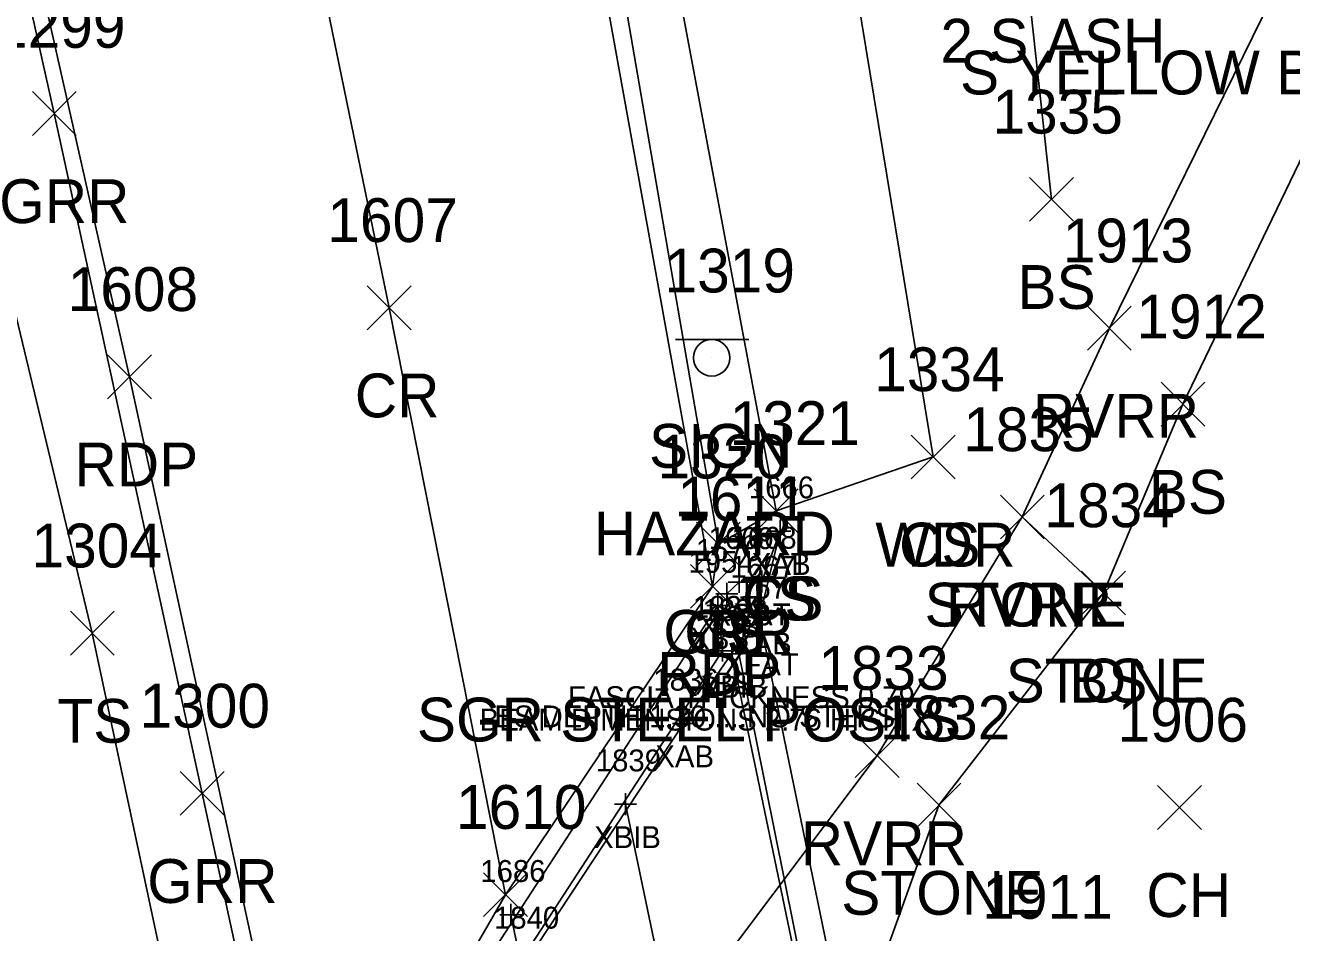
# Model space of a CAD drawing. Extents: x 1545627 to 1546562, y 571176 to 576667.
# Drawn here: x 1546091.3 to 1546149, y 572173.2 to 572214.6 of the extents above; entities that cross this region are included whole.
import ezdxf

# ---------------------------------------------------------------- set-up
doc = ezdxf.new("R2010")
doc.units = 0
for name, color, linetype in [('B_A', 7, 'Continuous'), ('B_C', 7, 'Continuous'), ('B_I', 7, 'Continuous'), ('B_TIC', 7, 'Continuous'), ('BB', 7, 'Continuous'), ('BDC', 7, 'Continuous'), ('BELB', 7, 'Continuous'), ('BF', 7, 'Continuous'), ('BSE', 7, 'Continuous'), ('BSUBM', 7, 'Continuous'), ('L_A', 7, 'Continuous'), ('L_C', 7, 'Continuous'), ('L_I', 7, 'Continuous'), ('L_TIC', 7, 'Continuous'), ('LASF', 7, 'Continuous'), ('LAWA', 7, 'Continuous'), ('LAWE', 7, 'Continuous'), ('LELB', 7, 'Continuous'), ('P_A', 7, 'Continuous'), ('P_I', 7, 'Continuous'), ('P_TIC', 7, 'Continuous'), ('PET', 7, 'Continuous'), ('PRC', 7, 'Continuous'), ('R_A', 7, 'Continuous'), ('R_C', 7, 'Continuous'), ('R_I', 7, 'Continuous'), ('R_TIC', 7, 'Continuous'), ('RGR', 7, 'Continuous'), ('S_A', 7, 'Continuous'), ('S_C', 7, 'Continuous'), ('S_I', 7, 'Continuous'), ('SSGN', 7, 'Continuous')]:
    doc.layers.add(name, color=color, linetype=linetype)

msp = doc.modelspace()

# ---------------------------------------------------------------- linework, layer by layer
at = {"layer": 'B_TIC'}
for p, q in [((1546125.713, 572191.502), (1546125.788, 572191.502)), ((1546125.713, 572191.502), (1546125.788, 572191.502)), ((1546123.853, 572189.186), (1546123.929, 572189.186)), ((1546124.887, 572189.206), (1546124.962, 572189.206)), ((1546123.29, 572188.645), (1546123.366, 572188.645)), ((1546122.88, 572188.107), (1546122.956, 572188.107)), ((1546124.848, 572187.88), (1546124.923, 572187.88)), ((1546124.891, 572186.931), (1546124.966, 572186.931)), ((1546123.086, 572186.052), (1546123.162, 572186.052)), ((1546123.517, 572185.906), (1546123.593, 572185.906)), ((1546121.306, 572182.729), (1546121.382, 572182.729)), ((1546118.661, 572179.044), (1546118.736, 572179.044)), ((1546113.44, 572173.998), (1546113.515, 572173.998))]:
    msp.add_line(p, q, dxfattribs=at)
for points in [[(1546125.709, 572191.002), (1546125.709, 572192.002)], [(1546125.709, 572191.002), (1546125.709, 572192.002)], [(1546125.209, 572191.502), (1546126.209, 572191.502)], [(1546125.209, 572191.502), (1546126.209, 572191.502)], [(1546123.85, 572188.686), (1546123.85, 572189.686)], [(1546124.883, 572188.706), (1546124.883, 572189.706)], [(1546123.287, 572188.145), (1546123.287, 572189.145)], [(1546123.35, 572189.186), (1546124.35, 572189.186)], [(1546124.383, 572189.206), (1546125.383, 572189.206)], [(1546122.787, 572188.645), (1546123.787, 572188.645)], [(1546122.877, 572187.607), (1546122.877, 572188.607)], [(1546124.844, 572187.38), (1546124.844, 572188.38)], [(1546122.377, 572188.107), (1546123.377, 572188.107)], [(1546124.344, 572187.88), (1546125.344, 572187.88)], [(1546124.887, 572186.431), (1546124.887, 572187.431)], [(1546123.083, 572185.552), (1546123.083, 572186.552)], [(1546124.387, 572186.931), (1546125.387, 572186.931)], [(1546122.583, 572186.052), (1546123.583, 572186.052)], [(1546123.514, 572185.406), (1546123.514, 572186.406)], [(1546123.014, 572185.906), (1546124.014, 572185.906)], [(1546121.303, 572182.229), (1546121.303, 572183.229)], [(1546120.803, 572182.729), (1546121.803, 572182.729)], [(1546118.157, 572179.044), (1546119.157, 572179.044)], [(1546118.657, 572178.544), (1546118.657, 572179.544)], [(1546113.436, 572173.498), (1546113.436, 572174.498)], [(1546112.936, 572173.998), (1546113.936, 572173.998)]]:
    msp.add_lwpolyline(points, dxfattribs=at)
at = {"layer": 'BB'}
for points in [[(1546123.514, 572185.906), (1546137.376, 572119.358)], [(1546118.657, 572179.044), (1546132.606, 572112.259)]]:
    msp.add_lwpolyline(points, dxfattribs=at)
at = {"layer": 'BDC'}
msp.add_lwpolyline([(1546123.85, 572189.186), (1546123.287, 572188.645), (1546130.285, 572153.832), (1546137.321, 572120.602), (1546138.247, 572120.568)], dxfattribs=at)
at = {"layer": 'BELB'}
msp.add_lwpolyline([(1546127.905, 572104.867), (1546119.742, 572143.627), (1546113.436, 572173.998)], dxfattribs=at)
at = {"layer": 'BF'}
msp.add_lwpolyline([(1546124.887, 572186.931), (1546131.721, 572153.73), (1546138.118, 572122.384)], dxfattribs=at)
at = {"layer": 'BSE'}
for points in [[(1546123.083, 572186.052), (1546104.225, 572157.043), (1546103.901, 572158.918), (1546122.877, 572188.107)], [(1546122.877, 572188.107), (1546123.083, 572186.052)]]:
    msp.add_lwpolyline(points, dxfattribs=at)
at = {"layer": 'BSUBM'}
for points in [[(1546125.709, 572191.502), (1546124.844, 572187.88), (1546121.303, 572182.729), (1546107.934, 572162.451)], [(1546125.709, 572191.502), (1546124.883, 572189.206)]]:
    msp.add_lwpolyline(points, dxfattribs=at)
at = {"layer": 'L_TIC'}
for points in [[(1546137.092, 572205.647), (1546139.092, 572207.647)], [(1546139.092, 572205.647), (1546137.092, 572207.647)], [(1546139.729, 572199.768), (1546141.729, 572201.768)], [(1546141.729, 572199.768), (1546139.729, 572201.768)], [(1546143.086, 572196.302), (1546145.086, 572198.302)], [(1546145.086, 572196.302), (1546143.086, 572198.302)], [(1546131.696, 572193.892), (1546133.696, 572195.892)], [(1546133.696, 572193.892), (1546131.696, 572195.892)], [(1546131.696, 572193.892), (1546133.696, 572195.892)], [(1546133.696, 572193.892), (1546131.696, 572195.892)], [(1546124.533, 572191.436), (1546126.533, 572193.436)], [(1546126.533, 572191.436), (1546124.533, 572193.436)], [(1546124.533, 572191.436), (1546126.533, 572193.436)], [(1546126.533, 572191.436), (1546124.533, 572193.436)], [(1546135.759, 572191.153), (1546137.759, 572193.153)], [(1546137.759, 572191.153), (1546135.759, 572193.153)], [(1546135.759, 572191.153), (1546137.759, 572193.153)], [(1546137.759, 572191.153), (1546135.759, 572193.153)], [(1546121.896, 572189.91), (1546123.896, 572191.91)], [(1546123.896, 572189.91), (1546121.896, 572191.91)], [(1546139.457, 572187.687), (1546141.457, 572189.687)], [(1546141.457, 572187.687), (1546139.457, 572189.687)], [(1546139.457, 572187.687), (1546141.457, 572189.687)], [(1546141.457, 572187.687), (1546139.457, 572189.687)], [(1546093.344, 572185.85), (1546095.344, 572187.85)], [(1546095.344, 572185.85), (1546093.344, 572187.85)], [(1546129.143, 572180.263), (1546131.143, 572182.263)], [(1546131.143, 572180.263), (1546129.143, 572182.263)], [(1546131.956, 572178.003), (1546133.956, 572180.003)], [(1546133.956, 572178.003), (1546131.956, 572180.003)], [(1546142.928, 572177.9), (1546144.928, 572179.9)], [(1546144.928, 572177.9), (1546142.928, 572179.9)]]:
    msp.add_lwpolyline(points, dxfattribs=at)
at = {"layer": 'LASF'}
msp.add_lwpolyline([(1546074.317, 572074.312), (1546083.898, 572101.982), (1546094.969, 572121.224), (1546104.126, 572137.177), (1546113.296, 572144.226), (1546125.844, 572159.216), (1546132.956, 572179.003), (1546140.457, 572188.687), (1546136.759, 572192.153)], dxfattribs=at)
at = {"layer": 'LAWA'}
msp.add_lwpolyline([(1546132.696, 572194.892), (1546123.453, 572251.154), (1546111.937, 572304.897), (1546099.961, 572374.277), (1546086.111, 572421.028), (1546079.849, 572451.625), (1546071.905, 572496.172), (1546064.394, 572527.582), (1546058.594, 572548.653), (1546052.091, 572585.928), (1546038.425, 572619.665), (1546027.83, 572654.921), (1546018.77, 572685.669), (1546005.342, 572728.46), (1545993.814, 572765.207), (1545980.931, 572799.992)], dxfattribs=at)
at = {"layer": 'LAWE'}
msp.add_lwpolyline([(1546079.438, 571966.947), (1546077.788, 571985.488), (1546075.176, 572034.738), (1546072.514, 572073.367), (1546072.957, 572091.545), (1546079.326, 572109.636), (1546089.965, 572133.875), (1546098.205, 572146.168), (1546103.269, 572146.803), (1546106.386, 572149.622), (1546130.143, 572181.263), (1546136.759, 572192.153), (1546140.729, 572200.768), (1546161.621, 572243.317), (1546187.565, 572282.786), (1546232.645, 572334.154), (1546255.297, 572360.235), (1546268.959, 572391.116)], dxfattribs=at)
at = {"layer": 'LELB'}
for points in [[(1546125.533, 572192.436), (1546119.789, 572223.125), (1546112.539, 572267.479), (1546101.484, 572308.512), (1546092.302, 572354.824), (1546084.689, 572391.492), (1546079.385, 572418.936), (1546072.143, 572452.753), (1546063.265, 572495.373), (1546056.178, 572525.93), (1546052.452, 572548.057), (1546043.75, 572580.7), (1546033.096, 572617.265), (1546022.592, 572652.847), (1546012.21, 572685.195), (1545999.024, 572724.088), (1545985.45, 572763.438), (1545973.138, 572794.948)], [(1546138.092, 572206.647), (1546133.659, 572247.148), (1546122.485, 572312.188), (1546113.316, 572377.356), (1546104.81, 572426.631), (1546099.996, 572460.654), (1546092.988, 572497.654), (1546081.836, 572529.538), (1546071.729, 572550.604), (1546058.937, 572584.302), (1546058.009, 572591.614), (1546041.849, 572621.011), (1546036.285, 572644.955)], [(1546100.908, 572156.04), (1546094.344, 572186.85), (1546086.245, 572220.531), (1546078.059, 572251.907), (1546071.022, 572276.665), (1546059.022, 572300.799), (1546046.81, 572324.531), (1546040.649, 572353.207), (1546040.57, 572385.46), (1546041.511, 572418.177), (1546039.806, 572443.481)], [(1546140.457, 572188.687), (1546144.086, 572197.302), (1546164.869, 572240.482), (1546191.763, 572281.913), (1546238.283, 572330.782), (1546258.38, 572354.309), (1546270.264, 572391.299)], [(1546122.896, 572190.91), (1546125.533, 572192.436), (1546132.696, 572194.892)], [(1546122.896, 572190.91), (1546122.626, 572188.985)]]:
    msp.add_lwpolyline(points, dxfattribs=at)
at = {"layer": 'P_TIC'}
for points in [[(1546106.883, 572200.699), (1546108.883, 572202.699)], [(1546108.883, 572200.699), (1546106.883, 572202.699)], [(1546095.04, 572197.55), (1546097.04, 572199.55)], [(1546097.04, 572197.55), (1546095.04, 572199.55)], [(1546121.626, 572187.985), (1546123.626, 572189.985)], [(1546123.626, 572187.985), (1546121.626, 572189.985)], [(1546112.192, 572173.919), (1546114.192, 572175.919)], [(1546114.192, 572173.919), (1546112.192, 572175.919)], [(1546112.192, 572173.919), (1546114.192, 572175.919)], [(1546114.192, 572173.919), (1546112.192, 572175.919)]]:
    msp.add_lwpolyline(points, dxfattribs=at)
at = {"layer": 'PET'}
msp.add_lwpolyline([(1546019.19, 572549.754), (1546028.198, 572511.711), (1546038.291, 572466.999), (1546043.906, 572438.712), (1546048.458, 572419.826), (1546059.016, 572375.225), (1546068.403, 572327.334), (1546078.966, 572280.941), (1546081.531, 572262.744), (1546083.99, 572253.102), (1546089.432, 572227.88), (1546096.04, 572198.55), (1546104.441, 572159.778), (1546113.192, 572174.919), (1546122.626, 572188.985), (1546117.061, 572219.813), (1546108.582, 572263.735), (1546099.519, 572308.129), (1546091.038, 572348.985), (1546082.958, 572388.468), (1546076.514, 572419.415), (1546067.661, 572461.142), (1546060.504, 572495.348), (1546051.115, 572536.864)], dxfattribs=at)
at = {"layer": 'PRC'}
msp.add_lwpolyline([(1545789.966, 573149.912), (1545812.745, 573103.838), (1545835.714, 573057.35), (1545858.015, 573011.302), (1545880.297, 572964.263), (1545901.328, 572918.696), (1545921.742, 572873.141), (1545941.501, 572826.683), (1545959.258, 572783.141), (1545976.305, 572737.153), (1545992.657, 572690.864), (1546006.775, 572646.349), (1546020.379, 572601.275), (1546032.774, 572553.215), (1546041.68, 572514.934), (1546051.794, 572470.298), (1546061.807, 572422.575), (1546071.322, 572377.997), (1546081.349, 572330.367), (1546091.011, 572283.405), (1546102.063, 572230.003), (1546107.883, 572201.699), (1546113.192, 572174.919)], dxfattribs=at)
at = {"layer": 'R_TIC'}
for points in [[(1546091.61, 572209.561), (1546093.61, 572211.561)], [(1546093.61, 572209.561), (1546091.61, 572211.561)], [(1546121.896, 572189.91), (1546123.896, 572191.91)], [(1546123.896, 572189.91), (1546121.896, 572191.91)], [(1546098.359, 572178.541), (1546100.359, 572180.541)], [(1546100.359, 572178.541), (1546098.359, 572180.541)]]:
    msp.add_lwpolyline(points, dxfattribs=at)
at = {"layer": 'RGR'}
for points in [[(1546122.896, 572190.91), (1546117.322, 572223.344), (1546108.745, 572265.603), (1546099.878, 572308.896), (1546090.289, 572354.448), (1546082.741, 572391.052), (1546076.806, 572419.122), (1546069.968, 572452.166), (1546060.892, 572495.215), (1546054.251, 572525.612), (1546048.911, 572547.317), (1546040.705, 572580.212), (1546030.582, 572616.088), (1546020.216, 572652.04), (1546009.859, 572685.101), (1545996.97, 572723.718), (1545983.077, 572762.484), (1545970.878, 572794.287)], [(1546073.008, 572277.321), (1546079.608, 572265.363), (1546083.089, 572253.25), (1546092.61, 572210.561), (1546099.359, 572179.541), (1546103.775, 572159.121)]]:
    msp.add_lwpolyline(points, dxfattribs=at)
at = {"layer": 'SSGN'}
for p, q in [((1546120.947, 572200.25), (1546124.28, 572200.25)), ((1546122.594, 572199.417), (1546122.594, 572199.417))]:
    msp.add_line(p, q, dxfattribs=at)
msp.add_circle((1546122.594, 572199.417), 0.833, dxfattribs=at)

# ---------------------------------------------------------------- texts
at = {"layer": 'B_A'}
for s, p in [('XAT', (1546124.414, 572189.502)), ('XAB', (1546124.43, 572189.502)), ('XCB', (1546122.586, 572187.186)), ('XAT', (1546123.588, 572187.206)), ('XBS', (1546121.617, 572186.107)), ('XCB', (1546122.023, 572186.645)), ('XAB', (1546123.565, 572185.88)), ('XFAT', (1546123.143, 572184.931)), ('XBS', (1546121.823, 572184.052)), ('XBIB', (1546122.085, 572183.906)), ('XAB', (1546120.023, 572180.729)), ('XBIB', (1546117.228, 572177.044))]:
    msp.add_text(s, height=1, dxfattribs=at).set_placement(p)
at = {"layer": 'B_C'}
for s, p in [('FASCIA THICKNESS 0.79', (1546116.033, 572183.431)), ('BEAM DIMENSIONS 2.76 HIGH X', (1546112.01, 572182.406)), ('BS DEPTH 1.30.....NO STEPS', (1546112.681, 572182.552))]:
    msp.add_text(s, height=1, dxfattribs=at).set_placement(p)
at = {"layer": 'B_I'}
for s, p in [('1666', (1546124.288, 572193.002)), ('1666', (1546124.288, 572193.002)), ('1669', (1546122.452, 572190.686)), ('1668', (1546123.489, 572190.706)), ('1954', (1546121.531, 572189.607)), ('1670', (1546121.873, 572190.145)), ('1667', (1546123.45, 572189.38)), ('1671', (1546123.8, 572188.431)), ('1837', (1546121.736, 572187.552)), ('1838', (1546122.167, 572187.406)), ('1836', (1546119.929, 572184.229)), ('1839', (1546117.307, 572180.544)), ('1686', (1546112.039, 572175.498)), ('1840', (1546112.663, 572173.369))]:
    msp.add_text(s, height=1, dxfattribs=at).set_placement(p)
at = {"layer": 'L_A'}
for s, p in [('BS', (1546136.533, 572201.647)), ('RVRR', (1546137.241, 572195.768)), ('BS', (1546142.527, 572192.302)), ('WDR', (1546130.058, 572189.892)), ('CS', (1546131.137, 572189.892)), ('TS', (1546123.943, 572187.436)), ('CS', (1546123.974, 572187.436)), ('STONE', (1546132.302, 572187.153)), ('RVRR', (1546133.271, 572187.153)), ('CS', (1546121.337, 572185.91)), ('STONE', (1546136, 572183.687)), ('BS', (1546138.898, 572183.687)), ('TS', (1546092.753, 572181.85)), ('RVRR', (1546126.655, 572176.263)), ('STONE', (1546128.5, 572174.003)), ('CH', (1546142.417, 572173.9))]:
    msp.add_text(s, height=2, dxfattribs=at).set_placement(p)
at = {"layer": 'L_C'}
for s, p in [('2 S ASH', (1546133.025, 572212.884)), ('S YELLOW BIRCH', (1546133.919, 572211.434))]:
    msp.add_text(s, height=2, dxfattribs=at).set_placement(p)
at = {"layer": 'L_I'}
for s, p in [('1335', (1546135.399, 572209.647)), ('1913', (1546138.603, 572203.768)), ('1912', (1546141.96, 572200.302)), ('1334', (1546130.003, 572197.892)), ('1334', (1546130.003, 572197.892)), ('1321', (1546123.407, 572195.436)), ('1321', (1546123.407, 572195.436)), ('1835', (1546134.066, 572195.153)), ('1835', (1546134.066, 572195.153)), ('1320', (1546120.117, 572193.91)), ('1834', (1546137.764, 572191.687)), ('1834', (1546137.764, 572191.687)), ('1304', (1546091.572, 572189.85)), ('1833', (1546127.45, 572184.263)), ('1832', (1546130.264, 572182.003)), ('1906', (1546141.102, 572181.9)), ('1911', (1546134.935, 572173.819))]:
    msp.add_text(s, height=2, dxfattribs=at).set_placement(p)
at = {"layer": 'P_A'}
for s, p in [('CR', (1546106.316, 572196.699)), ('RDP', (1546093.528, 572193.55)), ('RDP', (1546120.114, 572183.985))]:
    msp.add_text(s, height=2, dxfattribs=at).set_placement(p)
at = {"layer": 'P_I'}
for s, p in [('1607', (1546105.064, 572204.699)), ('1608', (1546093.221, 572201.55)), ('1611', (1546121.02, 572191.985)), ('1610', (1546110.932, 572177.919)), ('1610', (1546110.932, 572177.919))]:
    msp.add_text(s, height=2, dxfattribs=at).set_placement(p)
at = {"layer": 'R_A'}
for p in [(1546090.098, 572205.561), (1546120.384, 572185.91), (1546096.848, 572174.541)]:
    msp.add_text('GRR', height=2, dxfattribs=at).set_placement(p)
at = {"layer": 'R_C'}
msp.add_text('SGR STEEL POSTS', height=2, dxfattribs=at).set_placement((1546109.148, 572181.91))
at = {"layer": 'R_I'}
for s, p in [('1299', (1546089.909, 572213.561)), ('1320', (1546120.117, 572193.91)), ('1300', (1546096.501, 572182.541))]:
    msp.add_text(s, height=2, dxfattribs=at).set_placement(p)
at = {"layer": 'S_A'}
msp.add_text('SIGN', height=2, dxfattribs=at).set_placement((1546119.732, 572194.397))
at = {"layer": 'S_C'}
msp.add_text('HAZARD', height=2, dxfattribs=at).set_placement((1546117.212, 572190.397))
at = {"layer": 'S_I'}
msp.add_text('1319', height=2, dxfattribs=at).set_placement((1546120.44, 572202.397))

doc.saveas('drawing.dxf')
